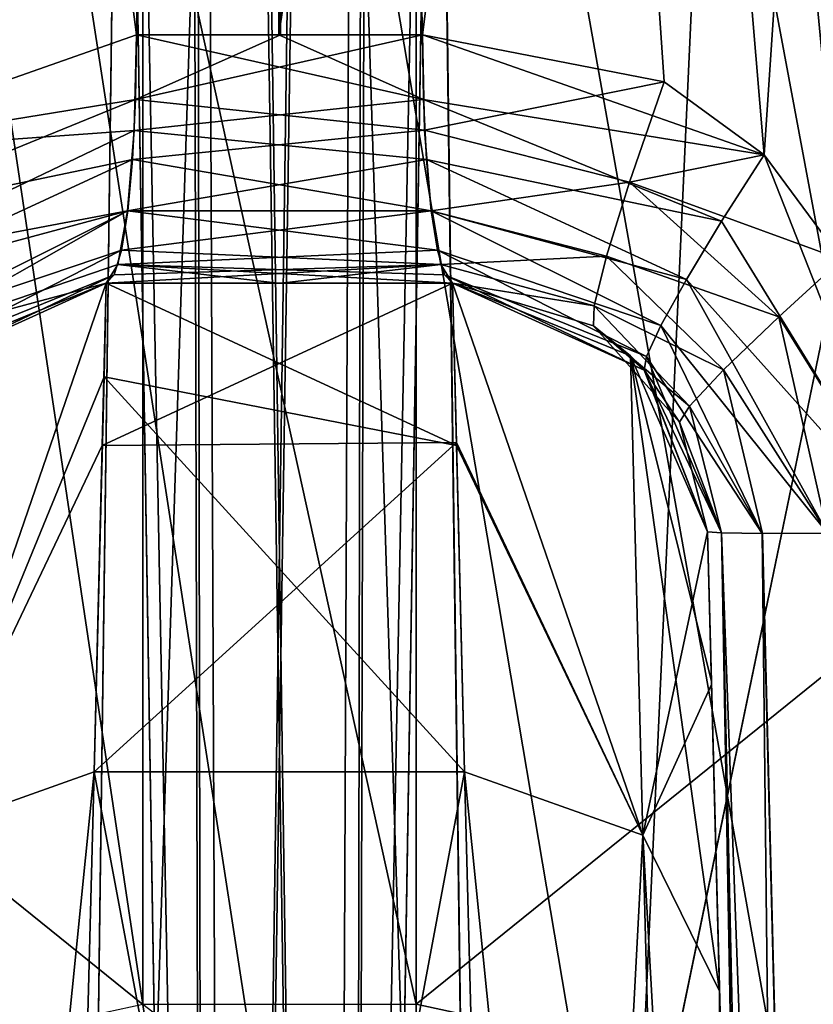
# Model space of a CAD drawing. Header units: inches. Extents: x -11.1 to 11.1, y -2.2 to 7.8.
# Tile 629 of 656: x -4.0305 to -3.9372, y 0.0153 to 0.131. Entities that reach past the tile are written whole.
import ezdxf

# ---------------------------------------------------------------- set-up
doc = ezdxf.new("R2010")
doc.units = ezdxf.units.IN
doc.header["$LTSCALE"] = 93.866667
doc.header["$MEASUREMENT"] = 0
for name, color, linetype in [('136', 7, 'CONTINUOUS'), ('138', 7, 'CONTINUOUS'), ('141', 7, 'CONTINUOUS'), ('2132', 7, 'CONTINUOUS'), ('2133', 7, 'CONTINUOUS'), ('2134', 7, 'CONTINUOUS'), ('231', 7, 'CONTINUOUS'), ('2522', 7, 'CONTINUOUS'), ('2528', 7, 'CONTINUOUS'), ('2544', 7, 'CONTINUOUS'), ('2546', 7, 'CONTINUOUS'), ('2574', 7, 'CONTINUOUS'), ('2586', 7, 'CONTINUOUS'), ('2593', 7, 'CONTINUOUS'), ('2658', 7, 'CONTINUOUS'), ('2672', 7, 'CONTINUOUS'), ('467', 7, 'CONTINUOUS'), ('4972', 7, 'CONTINUOUS'), ('4982', 7, 'CONTINUOUS'), ('5008', 7, 'CONTINUOUS'), ('5018', 7, 'CONTINUOUS'), ('5407', 7, 'CONTINUOUS'), ('5413', 7, 'CONTINUOUS'), ('5471', 7, 'CONTINUOUS'), ('5475', 7, 'CONTINUOUS'), ('5579', 7, 'CONTINUOUS'), ('5585', 7, 'CONTINUOUS'), ('5607', 7, 'CONTINUOUS'), ('5613', 7, 'CONTINUOUS'), ('6062', 7, 'CONTINUOUS'), ('6065', 7, 'CONTINUOUS'), ('9274', 7, 'CONTINUOUS'), ('9283', 7, 'CONTINUOUS'), ('9298', 7, 'CONTINUOUS'), ('9302', 7, 'CONTINUOUS'), ('9727', 7, 'CONTINUOUS'), ('9728', 7, 'CONTINUOUS'), ('9729', 7, 'CONTINUOUS'), ('9739', 7, 'CONTINUOUS'), ('9740', 7, 'CONTINUOUS'), ('9741', 7, 'CONTINUOUS'), ('9794', 7, 'CONTINUOUS'), ('9795', 7, 'CONTINUOUS'), ('9796', 7, 'CONTINUOUS'), ('9806', 7, 'CONTINUOUS'), ('9807', 7, 'CONTINUOUS'), ('9808', 7, 'CONTINUOUS'), ('9890', 7, 'CONTINUOUS'), ('9895', 7, 'CONTINUOUS'), ('9902', 7, 'CONTINUOUS'), ('9905', 7, 'CONTINUOUS')]:
    doc.layers.add(name, color=color, linetype=linetype)

msp = doc.modelspace()

# ---------------------------------------------------------------- linework, layer by layer
at = {"layer": '136', "linetype": 'Continuous'}
for points in [[(-4.50204, -0.36218, 9.65166), (-3.95961, -0.36218, 9.65166), (-4.39938, 2.57785, 9.549), (-4.50204, -0.36218, 9.65166)], [(-3.93521, 0.09814, 9.63559), (-3.86889, 0.19424, 9.63223), (-4.39938, 2.57785, 9.549), (-3.93521, 0.09814, 9.63559)], [(-3.96002, -0.02159, 9.63977), (-3.93521, 0.09814, 9.63559), (-4.39938, 2.57785, 9.549), (-3.96002, -0.02159, 9.63977)], [(-3.95961, -0.36218, 9.65166), (-3.96002, -0.02159, 9.63977), (-4.39938, 2.57785, 9.549), (-3.95961, -0.36218, 9.65166)]]:
    msp.add_3dface(points, dxfattribs=at)
at = {"layer": '138', "linetype": 'Continuous'}
for points in [[(-4.50876, -0.55674, 5.51654), (-2.03415, -0.46627, 5.5197), (-4.39945, 2.57349, 5.62585), (-4.50876, -0.55674, 5.51654)], [(-2.03415, -0.46627, 5.5197), (-2.04967, -0.43262, 5.52088), (-4.39945, 2.57349, 5.62585), (-2.03415, -0.46627, 5.5197)], [(-4.39945, 2.57349, 5.62585), (-2.04967, -0.43262, 5.52088), (-2.56477, 2.57349, 5.62585), (-4.39945, 2.57349, 5.62585)]]:
    msp.add_3dface(points, dxfattribs=at)
at = {"layer": '141', "linetype": 'Continuous'}
for points in [[(-1.01471, 0.05604, 9.51206), (-4.50876, -0.55674, 9.53346), (-2.43076, 0.5505, 9.49479), (-1.01471, 0.05604, 9.51206)], [(-4.50876, -0.55674, 9.53346), (-3.71212, -0.11823, 9.51815), (-2.43076, 0.5505, 9.49479), (-4.50876, -0.55674, 9.53346)], [(-0.87962, -0.25757, 9.52301), (-4.50876, -0.55674, 9.53346), (-1.01471, 0.05604, 9.51206), (-0.87962, -0.25757, 9.52301)]]:
    msp.add_3dface(points, dxfattribs=at)
at = {"layer": '2132', "linetype": 'Continuous'}
for points in [[(-4.19264, 0.15767, 8.71486), (-4.01608, 0.16128, 8.64157), (-4.01608, 0.01525, 8.69507), (-4.19264, 0.15767, 8.71486)], [(-4.19264, 0.15767, 8.71486), (-4.01608, 0.01525, 8.69507), (-4.13796, -0.01108, 8.76955), (-4.19264, 0.15767, 8.71486)]]:
    msp.add_3dface(points, dxfattribs=at)
at = {"layer": '2133', "linetype": 'Continuous'}
for points in [[(-4.01608, 0.16128, 8.64157), (-3.98392, 0.16128, 8.64157), (-3.98392, 0.01526, 8.69507), (-4.01608, 0.16128, 8.64157)], [(-4.01608, 0.16128, 8.64157), (-3.98392, 0.01526, 8.69507), (-4.01608, 0.01525, 8.69507), (-4.01608, 0.16128, 8.64157)], [(-3.98392, 0.01526, 8.69507), (-3.98392, -0.00946, 8.71737), (-4.01608, 0.01525, 8.69507), (-3.98392, 0.01526, 8.69507)]]:
    msp.add_3dface(points, dxfattribs=at)
at = {"layer": '2134', "linetype": 'Continuous'}
for points in [[(-3.98392, 0.16128, 8.64157), (-3.80736, 0.15767, 8.71486), (-3.98392, 0.01526, 8.69507), (-3.98392, 0.16128, 8.64157)], [(-3.98392, 0.01526, 8.69507), (-3.80736, 0.15767, 8.71486), (-3.86205, -0.01108, 8.76954), (-3.98392, 0.01526, 8.69507)], [(-3.98392, 0.01526, 8.69507), (-3.86205, -0.01108, 8.76954), (-3.98392, -0.00946, 8.71737), (-3.98392, 0.01526, 8.69507)]]:
    msp.add_3dface(points, dxfattribs=at)
at = {"layer": '231', "linetype": 'Continuous'}
for points in [[(-4.50204, -0.36218, 5.39834), (-4.39938, 2.57785, 5.501), (-3.94582, -0.36218, 5.39834), (-4.50204, -0.36218, 5.39834)], [(-3.94582, -0.36218, 5.39834), (-4.39938, 2.57785, 5.501), (-3.93433, -0.03302, 5.40983), (-3.94582, -0.36218, 5.39834)], [(-3.93433, -0.03302, 5.40983), (-4.39938, 2.57785, 5.501), (-3.848, 0.16728, 5.41683), (-3.93433, -0.03302, 5.40983)]]:
    msp.add_3dface(points, dxfattribs=at)
at = {"layer": '2522', "linetype": 'Continuous'}
for points in [[(-4.35101, -0.355, -1.70298), (-4.36918, 0.27184, -1.70161), (-4.02776, 0.82079, -1.08151), (-4.35101, -0.355, -1.70298)], [(-4.01886, 0.26586, -1.09515), (-4.35101, -0.355, -1.70298), (-4.02776, 0.82079, -1.08151), (-4.01886, 0.26586, -1.09515)], [(-4.00869, -0.355, -1.11005), (-4.35101, -0.355, -1.70298), (-4.01886, 0.26586, -1.09515), (-4.00869, -0.355, -1.11005)]]:
    msp.add_3dface(points, dxfattribs=at)
at = {"layer": '2528', "linetype": 'Continuous'}
for points in [[(-3.98114, 0.26581, -2.5029), (-3.64899, -0.355, -1.89508), (-3.97224, 0.82079, -2.51654), (-3.98114, 0.26581, -2.5029)], [(-3.64899, -0.355, -1.89508), (-3.63284, 0.20236, -1.89631), (-3.97224, 0.82079, -2.51654), (-3.64899, -0.355, -1.89508)], [(-3.99131, -0.355, -2.488), (-3.64899, -0.355, -1.89508), (-3.98114, 0.26581, -2.5029), (-3.99131, -0.355, -2.488)]]:
    msp.add_3dface(points, dxfattribs=at)
at = {"layer": '2544', "linetype": 'Continuous'}
for points in [[(-4.00869, -0.355, 1.112), (-4.01784, 0.20323, 1.09861), (-4.38527, 0.82079, 1.70268), (-4.00869, -0.355, 1.112)], [(-4.36869, 0.25486, 1.70359), (-4.00869, -0.355, 1.112), (-4.38527, 0.82079, 1.70268), (-4.36869, 0.25486, 1.70359)], [(-4.35101, -0.355, 1.70492), (-4.00869, -0.355, 1.112), (-4.36869, 0.25486, 1.70359), (-4.35101, -0.355, 1.70492)]]:
    msp.add_3dface(points, dxfattribs=at)
at = {"layer": '2546', "linetype": 'Continuous'}
for points in [[(-3.99131, -0.355, 2.48995), (-3.98216, 0.20323, 2.50333), (-3.61473, 0.82079, 1.89927), (-3.99131, -0.355, 2.48995)], [(-3.63114, 0.2607, 1.89837), (-3.99131, -0.355, 2.48995), (-3.61473, 0.82079, 1.89927), (-3.63114, 0.2607, 1.89837)], [(-3.64899, -0.355, 1.89702), (-3.99131, -0.355, 2.48995), (-3.63114, 0.2607, 1.89837), (-3.64899, -0.355, 1.89702)]]:
    msp.add_3dface(points, dxfattribs=at)
at = {"layer": '2574', "linetype": 'Continuous'}
for points in [[(-3.919, -0.355, -0.77533), (-3.93358, 0.20171, -0.78232), (-3.94979, 0.82079, 0.79245), (-3.919, -0.355, -0.77533)], [(-3.935, 0.25597, 0.78497), (-3.919, -0.355, -0.77533), (-3.94979, 0.82079, 0.79245), (-3.935, 0.25597, 0.78497)]]:
    msp.add_3dface(points, dxfattribs=at)
at = {"layer": '2586', "linetype": 'Continuous'}
for points in [[(-4.00013, 0.1, -2.83736), (-3.97964, 0.1, -3.68829), (-4.02036, 0.1, -2.83615), (-4.00013, 0.1, -2.83736)], [(-4.02036, 0.1, -2.83615), (-3.97964, 0.1, -3.68829), (-4.02036, 0.1, -3.68829), (-4.02036, 0.1, -2.83615)], [(-3.97964, 0.1, -2.83615), (-3.97964, 0.1, -3.68829), (-4.00013, 0.1, -2.83736), (-3.97964, 0.1, -2.83615)]]:
    msp.add_3dface(points, dxfattribs=at)
at = {"layer": '2593', "linetype": 'Continuous'}
for points in [[(-4.02036, 0.1, 2.8381), (-4.02036, 0.1, 3.68829), (-3.99981, 0.1, 2.83931), (-4.02036, 0.1, 2.8381)], [(-3.99981, 0.1, 2.83931), (-4.02036, 0.1, 3.68829), (-3.97964, 0.1, 2.8381), (-3.99981, 0.1, 2.83931)], [(-3.97964, 0.1, 2.8381), (-4.02036, 0.1, 3.68829), (-3.97964, 0.1, 3.68829), (-3.97964, 0.1, 2.8381)]]:
    msp.add_3dface(points, dxfattribs=at)
at = {"layer": '2658', "linetype": 'Continuous'}
for points in [[(-3.94918, 0.05286, -3.81687), (-3.94965, 0.07079, -3.68829), (-3.9385, -0.355, -4.51792), (-3.94918, 0.05286, -3.81687)], [(-3.9385, -0.355, -4.51792), (-3.94965, 0.07079, -3.68829), (-3.9385, -0.355, -2.83706), (-3.9385, -0.355, -4.51792)], [(-3.9385, -0.355, -2.83706), (-3.94965, 0.07079, -3.68829), (-3.94431, -0.13329, -2.83388), (-3.9385, -0.355, -2.83706)], [(-3.94431, -0.13329, -2.83388), (-3.94965, 0.07079, -3.68829), (-3.94965, 0.07079, -2.8309), (-3.94431, -0.13329, -2.83388)], [(-3.94824, 0.0168, -3.907), (-3.94918, 0.05286, -3.81687), (-3.9385, -0.355, -4.51792), (-3.94824, 0.0168, -3.907)], [(-3.94116, -0.25335, -4.42085), (-3.94824, 0.0168, -3.907), (-3.9385, -0.355, -4.51792), (-3.94116, -0.25335, -4.42085)]]:
    msp.add_3dface(points, dxfattribs=at)
at = {"layer": '2672', "linetype": 'Continuous'}
for points in [[(-3.94385, -0.15075, 2.83608), (-3.94965, 0.07079, 2.83285), (-3.94965, 0.07079, 3.68829), (-3.94385, -0.15075, 2.83608)], [(-3.9385, -0.355, 2.83901), (-3.94385, -0.15075, 2.83608), (-3.94965, 0.07079, 3.68829), (-3.9385, -0.355, 2.83901)], [(-3.94919, 0.05318, 3.81574), (-3.9385, -0.355, 2.83901), (-3.94965, 0.07079, 3.68829), (-3.94919, 0.05318, 3.81574)], [(-3.94824, 0.0168, 3.907), (-3.9385, -0.355, 2.83901), (-3.94919, 0.05318, 3.81574), (-3.94824, 0.0168, 3.907)], [(-3.94116, -0.25335, 4.42085), (-3.9385, -0.355, 2.83901), (-3.94824, 0.0168, 3.907), (-3.94116, -0.25335, 4.42085)]]:
    msp.add_3dface(points, dxfattribs=at)
at = {"layer": '467', "linetype": 'Continuous'}
for points in [[(-3.93521, 0.09814, 9.63559), (-3.96002, -0.02159, 9.63977), (-3.8254, 0.14451, 9.65939), (-3.93521, 0.09814, 9.63559)], [(-3.8254, 0.14451, 9.65939), (-3.96002, -0.02159, 9.63977), (-3.89056, -0.02052, 9.66782), (-3.8254, 0.14451, 9.65939)]]:
    msp.add_3dface(points, dxfattribs=at)
at = {"layer": '4972', "linetype": 'Continuous'}
for points in [[(-3.97384, -0.355, -1.08578), (-3.98204, 0.26586, -1.07057), (-3.92007, 0.82079, -1.02807), (-3.97384, -0.355, -1.08578)], [(-3.89532, -0.355, -1.04731), (-3.97384, -0.355, -1.08578), (-3.92007, 0.82079, -1.02807), (-3.89532, -0.355, -1.04731)]]:
    msp.add_3dface(points, dxfattribs=at)
at = {"layer": '4982', "linetype": 'Continuous'}
for points in [[(-4.02616, -0.355, -2.51227), (-4.11074, 0.82079, -2.60879), (-4.12773, -0.355, -2.57725), (-4.02616, -0.355, -2.51227)], [(-4.01796, 0.26581, -2.52747), (-4.11074, 0.82079, -2.60879), (-4.02616, -0.355, -2.51227), (-4.01796, 0.26581, -2.52747)], [(-4.00222, 0.82079, -2.78924), (-4.07446, 0.07079, -2.78813), (-4.10644, 0.82079, -2.72907), (-4.00222, 0.82079, -2.78924)], [(-4.05701, 0.1151, -2.79586), (-4.07446, 0.07079, -2.78813), (-4.00222, 0.82079, -2.78924), (-4.05701, 0.1151, -2.79586)], [(-4.01682, 0.12921, -2.80637), (-4.05701, 0.1151, -2.79586), (-4.00222, 0.82079, -2.78924), (-4.01682, 0.12921, -2.80637)], [(-4.00008, 0.12921, -2.80737), (-4.01682, 0.12921, -2.80637), (-4.00222, 0.82079, -2.78924), (-4.00008, 0.12921, -2.80737)], [(-3.89591, 0.82079, -2.73282), (-4.00008, 0.12921, -2.80737), (-4.00222, 0.82079, -2.78924), (-3.89591, 0.82079, -2.73282)], [(-3.98318, 0.12921, -2.80637), (-4.00008, 0.12921, -2.80737), (-3.89591, 0.82079, -2.73282), (-3.98318, 0.12921, -2.80637)], [(-3.94299, 0.1151, -2.79586), (-3.98318, 0.12921, -2.80637), (-3.89591, 0.82079, -2.73282), (-3.94299, 0.1151, -2.79586)], [(-3.92554, 0.07079, -2.78813), (-3.94299, 0.1151, -2.79586), (-3.89591, 0.82079, -2.73282), (-3.92554, 0.07079, -2.78813)]]:
    msp.add_3dface(points, dxfattribs=at)
at = {"layer": '5008', "linetype": 'Continuous'}
for points in [[(-4.01876, 0.20323, 2.52788), (-4.12773, -0.355, 2.57919), (-4.01107, 0.82079, 2.54328), (-4.01876, 0.20323, 2.52788)], [(-4.01107, 0.82079, 2.54328), (-4.12773, -0.355, 2.57919), (-4.11074, 0.82079, 2.61074), (-4.01107, 0.82079, 2.54328)], [(-4.05701, 0.1151, 2.79781), (-4.01682, 0.12921, 2.80832), (-4.10644, 0.82079, 2.73102), (-4.05701, 0.1151, 2.79781)], [(-4.10644, 0.82079, 2.73102), (-4.01682, 0.12921, 2.80832), (-4.00222, 0.82079, 2.79119), (-4.10644, 0.82079, 2.73102)], [(-4.01682, 0.12921, 2.80832), (-3.99988, 0.12921, 2.80932), (-4.00222, 0.82079, 2.79119), (-4.01682, 0.12921, 2.80832)], [(-3.9339, 0.10281, 2.79382), (-3.92554, 0.07079, 2.79008), (-4.00222, 0.82079, 2.79119), (-3.9339, 0.10281, 2.79382)], [(-4.00222, 0.82079, 2.79119), (-3.92554, 0.07079, 2.79008), (-3.89591, 0.82079, 2.73477), (-4.00222, 0.82079, 2.79119)], [(-3.94298, 0.11509, 2.7978), (-3.9339, 0.10281, 2.79382), (-4.00222, 0.82079, 2.79119), (-3.94298, 0.11509, 2.7978)], [(-3.95474, 0.12367, 2.80208), (-3.94298, 0.11509, 2.7978), (-4.00222, 0.82079, 2.79119), (-3.95474, 0.12367, 2.80208)], [(-3.98318, 0.12921, 2.80832), (-3.95474, 0.12367, 2.80208), (-4.00222, 0.82079, 2.79119), (-3.98318, 0.12921, 2.80832)], [(-3.99988, 0.12921, 2.80932), (-3.98318, 0.12921, 2.80832), (-4.00222, 0.82079, 2.79119), (-3.99988, 0.12921, 2.80932)], [(-4.02616, -0.355, 2.51422), (-4.12773, -0.355, 2.57919), (-4.01876, 0.20323, 2.52788), (-4.02616, -0.355, 2.51422)]]:
    msp.add_3dface(points, dxfattribs=at)
at = {"layer": '5018', "linetype": 'Continuous'}
for points in [[(-3.98124, 0.20323, 1.07407), (-3.97384, -0.355, 1.08773), (-3.92006, 0.82079, 1.03002), (-3.98124, 0.20323, 1.07407)], [(-3.97384, -0.355, 1.08773), (-3.89532, -0.355, 1.04926), (-3.92006, 0.82079, 1.03002), (-3.97384, -0.355, 1.08773)]]:
    msp.add_3dface(points, dxfattribs=at)
at = {"layer": '5407', "linetype": 'Continuous'}
for points in [[(-3.94431, -0.13329, -2.83388), (-3.94965, 0.07079, -2.8309), (-3.94801, 0.07066, -2.81822), (-3.94431, -0.13329, -2.83388)], [(-3.9385, -0.355, -2.83706), (-3.94431, -0.13329, -2.83388), (-3.94801, 0.07066, -2.81822), (-3.9385, -0.355, -2.83706)], [(-3.94321, 0.07061, -2.80637), (-3.9385, -0.355, -2.83706), (-3.94801, 0.07066, -2.81822), (-3.94321, 0.07061, -2.80637)], [(-3.93556, 0.07065, -2.79612), (-3.93242, -0.3553, -2.8132), (-3.94321, 0.07061, -2.80637), (-3.93556, 0.07065, -2.79612)], [(-3.93242, -0.3553, -2.8132), (-3.9385, -0.355, -2.83706), (-3.94321, 0.07061, -2.80637), (-3.93242, -0.3553, -2.8132)]]:
    msp.add_3dface(points, dxfattribs=at)
at = {"layer": '5413', "linetype": 'Continuous'}
for points in [[(-4.01107, 0.82079, -2.54133), (-4.01796, 0.26581, -2.52747), (-4.00603, -0.35523, -2.50402), (-4.01107, 0.82079, -2.54133)], [(-4.01107, 0.82079, -2.54133), (-4.00603, -0.35523, -2.50402), (-3.98928, 0.82088, -2.53409), (-4.01107, 0.82079, -2.54133)], [(-4.00603, -0.35523, -2.50402), (-3.99131, -0.355, -2.488), (-3.98928, 0.82088, -2.53409), (-4.00603, -0.35523, -2.50402)], [(-3.99131, -0.355, -2.488), (-3.98114, 0.26581, -2.5029), (-3.98928, 0.82088, -2.53409), (-3.99131, -0.355, -2.488)], [(-4.02616, -0.355, -2.51227), (-4.00603, -0.35523, -2.50402), (-4.01796, 0.26581, -2.52747), (-4.02616, -0.355, -2.51227)]]:
    msp.add_3dface(points, dxfattribs=at)
at = {"layer": '5471', "linetype": 'Continuous'}
for points in [[(-4.00869, -0.355, -1.11005), (-4.01886, 0.26586, -1.09515), (-4.01072, 0.82088, -1.06396), (-4.00869, -0.355, -1.11005)], [(-3.99397, -0.35523, -1.09403), (-4.00869, -0.355, -1.11005), (-4.01072, 0.82088, -1.06396), (-3.99397, -0.35523, -1.09403)], [(-3.98893, 0.82079, -1.05672), (-3.99397, -0.35523, -1.09403), (-4.01072, 0.82088, -1.06396), (-3.98893, 0.82079, -1.05672)], [(-3.98893, 0.82079, -1.05672), (-3.98204, 0.26586, -1.07057), (-3.99397, -0.35523, -1.09403), (-3.98893, 0.82079, -1.05672)], [(-3.97384, -0.355, -1.08578), (-3.99397, -0.35523, -1.09403), (-3.98204, 0.26586, -1.07057), (-3.97384, -0.355, -1.08578)]]:
    msp.add_3dface(points, dxfattribs=at)
at = {"layer": '5475', "linetype": 'Continuous'}
for points in [[(-3.93358, 0.20171, -0.78232), (-3.919, -0.355, -0.77533), (-3.94435, 0.82088, -0.81319), (-3.93358, 0.20171, -0.78232)], [(-3.919, -0.355, -0.77533), (-3.91426, -0.35518, -0.79656), (-3.94435, 0.82088, -0.81319), (-3.919, -0.355, -0.77533)], [(-3.90096, -0.355, -0.81377), (-3.91415, 0.20171, -0.82188), (-3.94435, 0.82088, -0.81319), (-3.90096, -0.355, -0.81377)], [(-3.91426, -0.35518, -0.79656), (-3.90096, -0.355, -0.81377), (-3.94435, 0.82088, -0.81319), (-3.91426, -0.35518, -0.79656)]]:
    msp.add_3dface(points, dxfattribs=at)
at = {"layer": '5579', "linetype": 'Continuous'}
for points in [[(-3.919, -0.355, 0.77727), (-3.935, 0.25597, 0.78497), (-3.94381, 0.82088, 0.81618), (-3.919, -0.355, 0.77727)], [(-3.91426, -0.35523, 0.79851), (-3.919, -0.355, 0.77727), (-3.94381, 0.82088, 0.81618), (-3.91426, -0.35523, 0.79851)], [(-3.92856, 0.82079, 0.83334), (-3.91426, -0.35523, 0.79851), (-3.94381, 0.82088, 0.81618), (-3.92856, 0.82079, 0.83334)]]:
    msp.add_3dface(points, dxfattribs=at)
at = {"layer": '5585', "linetype": 'Continuous'}
for points in [[(-4.01784, 0.20323, 1.09861), (-4.00869, -0.355, 1.112), (-4.01171, 0.82088, 1.06653), (-4.01784, 0.20323, 1.09861)], [(-4.00869, -0.355, 1.112), (-3.99397, -0.35518, 1.09598), (-4.01171, 0.82088, 1.06653), (-4.00869, -0.355, 1.112)], [(-3.97384, -0.355, 1.08773), (-3.98124, 0.20323, 1.07407), (-4.01171, 0.82088, 1.06653), (-3.97384, -0.355, 1.08773)], [(-3.99397, -0.35518, 1.09598), (-3.97384, -0.355, 1.08773), (-4.01171, 0.82088, 1.06653), (-3.99397, -0.35518, 1.09598)]]:
    msp.add_3dface(points, dxfattribs=at)
at = {"layer": '5607', "linetype": 'Continuous'}
for points in [[(-4.02616, -0.355, 2.51422), (-4.01876, 0.20323, 2.52788), (-3.98829, 0.82088, 2.53542), (-4.02616, -0.355, 2.51422)], [(-4.00603, -0.35518, 2.50597), (-4.02616, -0.355, 2.51422), (-3.98829, 0.82088, 2.53542), (-4.00603, -0.35518, 2.50597)], [(-3.99131, -0.355, 2.48995), (-4.00603, -0.35518, 2.50597), (-3.98829, 0.82088, 2.53542), (-3.99131, -0.355, 2.48995)], [(-3.98216, 0.20323, 2.50333), (-3.99131, -0.355, 2.48995), (-3.98829, 0.82088, 2.53542), (-3.98216, 0.20323, 2.50333)]]:
    msp.add_3dface(points, dxfattribs=at)
at = {"layer": '5613', "linetype": 'Continuous'}
for points in [[(-3.94965, 0.07079, 2.83285), (-3.94385, -0.15075, 2.83608), (-3.94801, 0.07066, 2.82016), (-3.94965, 0.07079, 2.83285)], [(-3.94385, -0.15075, 2.83608), (-3.9385, -0.355, 2.83901), (-3.94801, 0.07066, 2.82016), (-3.94385, -0.15075, 2.83608)], [(-3.9385, -0.355, 2.83901), (-3.93243, -0.35524, 2.81515), (-3.94801, 0.07066, 2.82016), (-3.9385, -0.355, 2.83901)], [(-3.94801, 0.07066, 2.82016), (-3.93243, -0.35524, 2.81515), (-3.9432, 0.07061, 2.8083), (-3.94801, 0.07066, 2.82016)], [(-3.9432, 0.07061, 2.8083), (-3.93243, -0.35524, 2.81515), (-3.93555, 0.07065, 2.79805), (-3.9432, 0.07061, 2.8083)]]:
    msp.add_3dface(points, dxfattribs=at)
at = {"layer": '6062', "linetype": 'Continuous'}
for points in [[(-4.01682, 0.12921, -2.80637), (-3.98307, 0.1216, -2.80756), (-4.01708, 0.11797, -2.80887), (-4.01682, 0.12921, -2.80637)], [(-4.01682, 0.12921, -2.80637), (-4.00008, 0.12921, -2.80737), (-3.98307, 0.1216, -2.80756), (-4.01682, 0.12921, -2.80637)], [(-4.00008, 0.12921, -2.80737), (-3.98318, 0.12921, -2.80637), (-3.98307, 0.1216, -2.80756), (-4.00008, 0.12921, -2.80737)], [(-3.98307, 0.1216, -2.80756), (-3.98272, 0.11454, -2.81063), (-4.01708, 0.11797, -2.80887), (-3.98307, 0.1216, -2.80756)], [(-4.01708, 0.11797, -2.80887), (-3.98272, 0.11454, -2.81063), (-4.01785, 0.1085, -2.81538), (-4.01708, 0.11797, -2.80887)], [(-3.98272, 0.11454, -2.81063), (-3.98216, 0.1085, -2.81538), (-4.01785, 0.1085, -2.81538), (-3.98272, 0.11454, -2.81063)], [(-4.01785, 0.1085, -2.81538), (-3.98142, 0.10388, -2.8215), (-4.01899, 0.1022, -2.82495), (-4.01785, 0.1085, -2.81538)], [(-3.98216, 0.1085, -2.81538), (-3.98142, 0.10388, -2.8215), (-4.01785, 0.1085, -2.81538), (-3.98216, 0.1085, -2.81538)], [(-3.98142, 0.10388, -2.8215), (-3.98057, 0.10099, -2.82858), (-4.01899, 0.1022, -2.82495), (-3.98142, 0.10388, -2.8215)], [(-4.00013, 0.1, -2.83736), (-4.02036, 0.1, -2.83615), (-4.01899, 0.1022, -2.82495), (-4.00013, 0.1, -2.83736)], [(-3.97964, 0.1, -2.83615), (-4.00013, 0.1, -2.83736), (-4.01899, 0.1022, -2.82495), (-3.97964, 0.1, -2.83615)], [(-3.98057, 0.10099, -2.82858), (-3.97964, 0.1, -2.83615), (-4.01899, 0.1022, -2.82495), (-3.98057, 0.10099, -2.82858)]]:
    msp.add_3dface(points, dxfattribs=at)
at = {"layer": '6065', "linetype": 'Continuous'}
for points in [[(-3.98318, 0.12921, 2.80832), (-3.99988, 0.12921, 2.80932), (-4.01693, 0.1216, 2.80951), (-3.98318, 0.12921, 2.80832)], [(-3.98318, 0.12921, 2.80832), (-4.01693, 0.1216, 2.80951), (-3.98292, 0.11798, 2.81081), (-3.98318, 0.12921, 2.80832)], [(-3.99988, 0.12921, 2.80932), (-4.01682, 0.12921, 2.80832), (-4.01693, 0.1216, 2.80951), (-3.99988, 0.12921, 2.80932)], [(-4.01693, 0.1216, 2.80951), (-4.01728, 0.11454, 2.81258), (-3.98292, 0.11798, 2.81081), (-4.01693, 0.1216, 2.80951)], [(-3.98292, 0.11798, 2.81081), (-4.01728, 0.11454, 2.81258), (-3.98216, 0.10851, 2.81732), (-3.98292, 0.11798, 2.81081)], [(-4.01728, 0.11454, 2.81258), (-4.01784, 0.1085, 2.81733), (-3.98216, 0.10851, 2.81732), (-4.01728, 0.11454, 2.81258)], [(-4.01784, 0.1085, 2.81733), (-4.01858, 0.10388, 2.82345), (-3.98216, 0.10851, 2.81732), (-4.01784, 0.1085, 2.81733)], [(-3.98216, 0.10851, 2.81732), (-4.01858, 0.10388, 2.82345), (-3.98101, 0.10221, 2.82689), (-3.98216, 0.10851, 2.81732)], [(-4.01858, 0.10388, 2.82345), (-4.01943, 0.10099, 2.83053), (-3.98101, 0.10221, 2.82689), (-4.01858, 0.10388, 2.82345)], [(-4.02036, 0.1, 2.8381), (-3.99981, 0.1, 2.83931), (-3.98101, 0.10221, 2.82689), (-4.02036, 0.1, 2.8381)], [(-4.01943, 0.10099, 2.83053), (-4.02036, 0.1, 2.8381), (-3.98101, 0.10221, 2.82689), (-4.01943, 0.10099, 2.83053)], [(-3.99981, 0.1, 2.83931), (-3.97964, 0.1, 2.8381), (-3.98101, 0.10221, 2.82689), (-3.99981, 0.1, 2.83931)]]:
    msp.add_3dface(points, dxfattribs=at)
at = {"layer": '9274', "linetype": 'Continuous'}
for points in [[(-4.02177, 0.04257, 3.92096), (-4.02885, -0.22758, 4.43481), (-3.97823, 0.04257, 3.92096), (-4.02177, 0.04257, 3.92096)], [(-3.97823, 0.04257, 3.92096), (-4.02885, -0.22758, 4.43481), (-3.97115, -0.22758, 4.43481), (-3.97823, 0.04257, 3.92096)]]:
    msp.add_3dface(points, dxfattribs=at)
at = {"layer": '9283', "linetype": 'Continuous'}
for points in [[(-4.02177, 0.04257, -3.92096), (-3.97115, -0.22758, -4.43481), (-4.02885, -0.22758, -4.43481), (-4.02177, 0.04257, -3.92096)], [(-3.97823, 0.04257, -3.92096), (-3.97115, -0.22758, -4.43481), (-4.02177, 0.04257, -3.92096), (-3.97823, 0.04257, -3.92096)]]:
    msp.add_3dface(points, dxfattribs=at)
at = {"layer": '9298', "linetype": 'Continuous'}
for points in [[(-4.02036, 0.1, -3.68829), (-3.97917, 0.08093, -3.82508), (-4.02063, 0.08902, -3.79252), (-4.02036, 0.1, -3.68829)], [(-4.02036, 0.1, -3.68829), (-3.97964, 0.1, -3.68829), (-3.97917, 0.08093, -3.82508), (-4.02036, 0.1, -3.68829)], [(-3.97823, 0.04257, -3.92096), (-4.02177, 0.04257, -3.92096), (-4.02063, 0.08902, -3.79252), (-3.97823, 0.04257, -3.92096)], [(-3.97917, 0.08093, -3.82508), (-3.97823, 0.04257, -3.92096), (-4.02063, 0.08902, -3.79252), (-3.97917, 0.08093, -3.82508)]]:
    msp.add_3dface(points, dxfattribs=at)
at = {"layer": '9302', "linetype": 'Continuous'}
for points in [[(-3.97964, 0.1, 3.68829), (-4.02036, 0.1, 3.68829), (-4.02083, 0.08093, 3.82508), (-3.97964, 0.1, 3.68829)], [(-3.97964, 0.1, 3.68829), (-4.02083, 0.08093, 3.82508), (-3.97918, 0.08127, 3.82388), (-3.97964, 0.1, 3.68829)], [(-4.02177, 0.04257, 3.92096), (-3.97823, 0.04257, 3.92096), (-3.97918, 0.08127, 3.82388), (-4.02177, 0.04257, 3.92096)], [(-4.02083, 0.08093, 3.82508), (-4.02177, 0.04257, 3.92096), (-3.97918, 0.08127, 3.82388), (-4.02083, 0.08093, 3.82508)]]:
    msp.add_3dface(points, dxfattribs=at)
at = {"layer": '9727', "linetype": 'Continuous'}
for points in [[(-3.97964, 0.1, 2.8381), (-3.97964, 0.1, 3.68829), (-3.95871, 0.09149, 3.68829), (-3.97964, 0.1, 2.8381)], [(-3.96307, 0.09501, 2.83573), (-3.97964, 0.1, 2.8381), (-3.95871, 0.09149, 3.68829), (-3.96307, 0.09501, 2.83573)], [(-3.95708, 0.08977, 2.83445), (-3.96307, 0.09501, 2.83573), (-3.95871, 0.09149, 3.68829), (-3.95708, 0.08977, 2.83445)], [(-3.94965, 0.07079, 3.68829), (-3.95708, 0.08977, 2.83445), (-3.95871, 0.09149, 3.68829), (-3.94965, 0.07079, 3.68829)], [(-3.95708, 0.08977, 2.83445), (-3.94965, 0.07079, 3.68829), (-3.95294, 0.08368, 2.83328), (-3.95708, 0.08977, 2.83445)], [(-3.94965, 0.07079, 3.68829), (-3.94965, 0.07079, 2.83285), (-3.95294, 0.08368, 2.83328), (-3.94965, 0.07079, 3.68829)]]:
    msp.add_3dface(points, dxfattribs=at)
at = {"layer": '9728', "linetype": 'Continuous'}
for points in [[(-3.97964, 0.1, 3.68829), (-3.97918, 0.08127, 3.82388), (-3.95726, 0.03512, 3.91676), (-3.97964, 0.1, 3.68829)], [(-3.95871, 0.09149, 3.68829), (-3.97964, 0.1, 3.68829), (-3.95726, 0.03512, 3.91676), (-3.95871, 0.09149, 3.68829)], [(-3.94824, 0.0168, 3.907), (-3.94919, 0.05318, 3.81574), (-3.95871, 0.09149, 3.68829), (-3.94824, 0.0168, 3.907)], [(-3.94824, 0.0168, 3.907), (-3.95871, 0.09149, 3.68829), (-3.95726, 0.03512, 3.91676), (-3.94824, 0.0168, 3.907)], [(-3.94919, 0.05318, 3.81574), (-3.94965, 0.07079, 3.68829), (-3.95871, 0.09149, 3.68829), (-3.94919, 0.05318, 3.81574)], [(-3.97918, 0.08127, 3.82388), (-3.97823, 0.04257, 3.92096), (-3.95726, 0.03512, 3.91676), (-3.97918, 0.08127, 3.82388)]]:
    msp.add_3dface(points, dxfattribs=at)
at = {"layer": '9729', "linetype": 'Continuous'}
for points in [[(-3.97823, 0.04257, 3.92096), (-3.97115, -0.22758, 4.43481), (-3.95019, -0.23502, 4.43061), (-3.97823, 0.04257, 3.92096)], [(-3.95726, 0.03512, 3.91676), (-3.97823, 0.04257, 3.92096), (-3.95019, -0.23502, 4.43061), (-3.95726, 0.03512, 3.91676)], [(-3.94116, -0.25335, 4.42085), (-3.94824, 0.0168, 3.907), (-3.95726, 0.03512, 3.91676), (-3.94116, -0.25335, 4.42085)], [(-3.94116, -0.25335, 4.42085), (-3.95726, 0.03512, 3.91676), (-3.95019, -0.23502, 4.43061), (-3.94116, -0.25335, 4.42085)]]:
    msp.add_3dface(points, dxfattribs=at)
at = {"layer": '9739', "linetype": 'Continuous'}
for points in [[(-4.02885, -0.22758, 4.43481), (-4.02177, 0.04257, 3.92096), (-4.04274, 0.03512, 3.91676), (-4.02885, -0.22758, 4.43481)], [(-4.04981, -0.23502, 4.43061), (-4.02885, -0.22758, 4.43481), (-4.04274, 0.03512, 3.91676), (-4.04981, -0.23502, 4.43061)]]:
    msp.add_3dface(points, dxfattribs=at)
at = {"layer": '9740', "linetype": 'Continuous'}
for points in [[(-4.02083, 0.08093, 3.82508), (-4.02036, 0.1, 3.68829), (-4.04274, 0.03512, 3.91676), (-4.02083, 0.08093, 3.82508)], [(-4.04274, 0.03512, 3.91676), (-4.02036, 0.1, 3.68829), (-4.04129, 0.09149, 3.68829), (-4.04274, 0.03512, 3.91676)], [(-4.02177, 0.04257, 3.92096), (-4.02083, 0.08093, 3.82508), (-4.04274, 0.03512, 3.91676), (-4.02177, 0.04257, 3.92096)]]:
    msp.add_3dface(points, dxfattribs=at)
at = {"layer": '9741', "linetype": 'Continuous'}
for points in [[(-4.02036, 0.1, 3.68829), (-4.02036, 0.1, 2.8381), (-4.04291, 0.08978, 2.83446), (-4.02036, 0.1, 3.68829)], [(-4.04129, 0.09149, 3.68829), (-4.02036, 0.1, 3.68829), (-4.04291, 0.08978, 2.83446), (-4.04129, 0.09149, 3.68829)]]:
    msp.add_3dface(points, dxfattribs=at)
at = {"layer": '9794', "linetype": 'Continuous'}
for points in [[(-4.04291, 0.08978, -2.83251), (-4.02036, 0.1, -2.83615), (-4.0413, 0.09149, -3.68829), (-4.04291, 0.08978, -2.83251)], [(-4.02036, 0.1, -2.83615), (-4.02036, 0.1, -3.68829), (-4.0413, 0.09149, -3.68829), (-4.02036, 0.1, -2.83615)]]:
    msp.add_3dface(points, dxfattribs=at)
at = {"layer": '9795', "linetype": 'Continuous'}
for points in [[(-4.02036, 0.1, -3.68829), (-4.02063, 0.08902, -3.79252), (-4.04274, 0.03512, -3.91676), (-4.02036, 0.1, -3.68829)], [(-4.0413, 0.09149, -3.68829), (-4.02036, 0.1, -3.68829), (-4.04274, 0.03512, -3.91676), (-4.0413, 0.09149, -3.68829)], [(-4.02063, 0.08902, -3.79252), (-4.02177, 0.04257, -3.92096), (-4.04274, 0.03512, -3.91676), (-4.02063, 0.08902, -3.79252)]]:
    msp.add_3dface(points, dxfattribs=at)
at = {"layer": '9796', "linetype": 'Continuous'}
for points in [[(-4.02177, 0.04257, -3.92096), (-4.02885, -0.22758, -4.43481), (-4.04981, -0.23502, -4.43061), (-4.02177, 0.04257, -3.92096)], [(-4.04274, 0.03512, -3.91676), (-4.02177, 0.04257, -3.92096), (-4.04981, -0.23502, -4.43061), (-4.04274, 0.03512, -3.91676)]]:
    msp.add_3dface(points, dxfattribs=at)
at = {"layer": '9806', "linetype": 'Continuous'}
for points in [[(-3.97115, -0.22758, -4.43481), (-3.97823, 0.04257, -3.92096), (-3.95726, 0.03512, -3.91676), (-3.97115, -0.22758, -4.43481)], [(-3.95019, -0.23502, -4.43061), (-3.97115, -0.22758, -4.43481), (-3.95726, 0.03512, -3.91676), (-3.95019, -0.23502, -4.43061)], [(-3.94824, 0.0168, -3.907), (-3.95019, -0.23502, -4.43061), (-3.95726, 0.03512, -3.91676), (-3.94824, 0.0168, -3.907)], [(-3.94824, 0.0168, -3.907), (-3.94116, -0.25335, -4.42085), (-3.95019, -0.23502, -4.43061), (-3.94824, 0.0168, -3.907)]]:
    msp.add_3dface(points, dxfattribs=at)
at = {"layer": '9807', "linetype": 'Continuous'}
for points in [[(-3.97917, 0.08093, -3.82508), (-3.97964, 0.1, -3.68829), (-3.95726, 0.03512, -3.91676), (-3.97917, 0.08093, -3.82508)], [(-3.95726, 0.03512, -3.91676), (-3.97964, 0.1, -3.68829), (-3.95871, 0.09149, -3.68829), (-3.95726, 0.03512, -3.91676)], [(-3.94965, 0.07079, -3.68829), (-3.95726, 0.03512, -3.91676), (-3.95871, 0.09149, -3.68829), (-3.94965, 0.07079, -3.68829)], [(-3.97823, 0.04257, -3.92096), (-3.97917, 0.08093, -3.82508), (-3.95726, 0.03512, -3.91676), (-3.97823, 0.04257, -3.92096)], [(-3.94965, 0.07079, -3.68829), (-3.94918, 0.05286, -3.81687), (-3.95726, 0.03512, -3.91676), (-3.94965, 0.07079, -3.68829)], [(-3.94918, 0.05286, -3.81687), (-3.94824, 0.0168, -3.907), (-3.95726, 0.03512, -3.91676), (-3.94918, 0.05286, -3.81687)]]:
    msp.add_3dface(points, dxfattribs=at)
at = {"layer": '9808', "linetype": 'Continuous'}
for points in [[(-3.97964, 0.1, -3.68829), (-3.97964, 0.1, -2.83615), (-3.95709, 0.08978, -2.83251), (-3.97964, 0.1, -3.68829)], [(-3.95871, 0.09149, -3.68829), (-3.97964, 0.1, -3.68829), (-3.95709, 0.08978, -2.83251), (-3.95871, 0.09149, -3.68829)], [(-3.94965, 0.07079, -2.8309), (-3.94965, 0.07079, -3.68829), (-3.95871, 0.09149, -3.68829), (-3.94965, 0.07079, -2.8309)], [(-3.94965, 0.07079, -2.8309), (-3.95871, 0.09149, -3.68829), (-3.95709, 0.08978, -2.83251), (-3.94965, 0.07079, -2.8309)]]:
    msp.add_3dface(points, dxfattribs=at)
at = {"layer": '9890', "linetype": 'Continuous'}
for points in [[(-3.95474, 0.12367, 2.80208), (-3.98318, 0.12921, 2.80832), (-3.98292, 0.11798, 2.81081), (-3.95474, 0.12367, 2.80208)], [(-3.95474, 0.12367, 2.80208), (-3.98292, 0.11798, 2.81081), (-3.95882, 0.1119, 2.80635), (-3.95474, 0.12367, 2.80208)], [(-3.94298, 0.11509, 2.7978), (-3.95474, 0.12367, 2.80208), (-3.95882, 0.1119, 2.80635), (-3.94298, 0.11509, 2.7978)], [(-3.98292, 0.11798, 2.81081), (-3.98216, 0.10851, 2.81732), (-3.95882, 0.1119, 2.80635), (-3.98292, 0.11798, 2.81081)], [(-3.9339, 0.10281, 2.79382), (-3.94298, 0.11509, 2.7978), (-3.95882, 0.1119, 2.80635), (-3.9339, 0.10281, 2.79382)], [(-3.95882, 0.1119, 2.80635), (-3.98216, 0.10851, 2.81732), (-3.96152, 0.10319, 2.81392), (-3.95882, 0.1119, 2.80635)], [(-3.95882, 0.1119, 2.80635), (-3.96152, 0.10319, 2.81392), (-3.94127, 0.09607, 2.79955), (-3.95882, 0.1119, 2.80635)], [(-3.9339, 0.10281, 2.79382), (-3.95882, 0.1119, 2.80635), (-3.94127, 0.09607, 2.79955), (-3.9339, 0.10281, 2.79382)], [(-3.98216, 0.10851, 2.81732), (-3.98101, 0.10221, 2.82689), (-3.96152, 0.10319, 2.81392), (-3.98216, 0.10851, 2.81732)], [(-3.96152, 0.10319, 2.81392), (-3.98101, 0.10221, 2.82689), (-3.963, 0.09734, 2.82411), (-3.96152, 0.10319, 2.81392)], [(-3.96152, 0.10319, 2.81392), (-3.963, 0.09734, 2.82411), (-3.94777, 0.08982, 2.80889), (-3.96152, 0.10319, 2.81392)], [(-3.94127, 0.09607, 2.79955), (-3.96152, 0.10319, 2.81392), (-3.94777, 0.08982, 2.80889), (-3.94127, 0.09607, 2.79955)], [(-3.98101, 0.10221, 2.82689), (-3.97964, 0.1, 2.8381), (-3.963, 0.09734, 2.82411), (-3.98101, 0.10221, 2.82689)], [(-3.92554, 0.07079, 2.79008), (-3.9339, 0.10281, 2.79382), (-3.94127, 0.09607, 2.79955), (-3.92554, 0.07079, 2.79008)], [(-3.97964, 0.1, 2.8381), (-3.96307, 0.09501, 2.83573), (-3.963, 0.09734, 2.82411), (-3.97964, 0.1, 2.8381)], [(-3.963, 0.09734, 2.82411), (-3.96307, 0.09501, 2.83573), (-3.95178, 0.08557, 2.82048), (-3.963, 0.09734, 2.82411)], [(-3.94777, 0.08982, 2.80889), (-3.963, 0.09734, 2.82411), (-3.95178, 0.08557, 2.82048), (-3.94777, 0.08982, 2.80889)], [(-3.93555, 0.07065, 2.79805), (-3.94127, 0.09607, 2.79955), (-3.94777, 0.08982, 2.80889), (-3.93555, 0.07065, 2.79805)], [(-3.93555, 0.07065, 2.79805), (-3.92554, 0.07079, 2.79008), (-3.94127, 0.09607, 2.79955), (-3.93555, 0.07065, 2.79805)], [(-3.96307, 0.09501, 2.83573), (-3.95708, 0.08977, 2.83445), (-3.95294, 0.08368, 2.83328), (-3.96307, 0.09501, 2.83573)], [(-3.96307, 0.09501, 2.83573), (-3.95294, 0.08368, 2.83328), (-3.95178, 0.08557, 2.82048), (-3.96307, 0.09501, 2.83573)], [(-3.9432, 0.07061, 2.8083), (-3.94777, 0.08982, 2.80889), (-3.95178, 0.08557, 2.82048), (-3.9432, 0.07061, 2.8083)], [(-3.9432, 0.07061, 2.8083), (-3.93555, 0.07065, 2.79805), (-3.94777, 0.08982, 2.80889), (-3.9432, 0.07061, 2.8083)], [(-3.95294, 0.08368, 2.83328), (-3.94801, 0.07066, 2.82016), (-3.95178, 0.08557, 2.82048), (-3.95294, 0.08368, 2.83328)], [(-3.94801, 0.07066, 2.82016), (-3.9432, 0.07061, 2.8083), (-3.95178, 0.08557, 2.82048), (-3.94801, 0.07066, 2.82016)], [(-3.94965, 0.07079, 2.83285), (-3.94801, 0.07066, 2.82016), (-3.95294, 0.08368, 2.83328), (-3.94965, 0.07079, 2.83285)]]:
    msp.add_3dface(points, dxfattribs=at)
at = {"layer": '9895', "linetype": 'Continuous'}
for points in [[(-4.05701, 0.1151, -2.79586), (-4.01682, 0.12921, -2.80637), (-4.01708, 0.11797, -2.80887), (-4.05701, 0.1151, -2.79586)], [(-4.05701, 0.1151, -2.79586), (-4.01708, 0.11797, -2.80887), (-4.04914, 0.1026, -2.8034), (-4.05701, 0.1151, -2.79586)], [(-4.01708, 0.11797, -2.80887), (-4.01785, 0.1085, -2.81538), (-4.04914, 0.1026, -2.8034), (-4.01708, 0.11797, -2.80887)], [(-4.04914, 0.1026, -2.8034), (-4.01785, 0.1085, -2.81538), (-4.04413, 0.09361, -2.81641), (-4.04914, 0.1026, -2.8034)], [(-4.01785, 0.1085, -2.81538), (-4.01899, 0.1022, -2.82495), (-4.04413, 0.09361, -2.81641), (-4.01785, 0.1085, -2.81538)], [(-4.01899, 0.1022, -2.82495), (-4.02036, 0.1, -2.83615), (-4.04413, 0.09361, -2.81641), (-4.01899, 0.1022, -2.82495)], [(-4.02036, 0.1, -2.83615), (-4.04291, 0.08978, -2.83251), (-4.04413, 0.09361, -2.81641), (-4.02036, 0.1, -2.83615)]]:
    msp.add_3dface(points, dxfattribs=at)
at = {"layer": '9902', "linetype": 'Continuous'}
for points in [[(-3.98318, 0.12921, -2.80637), (-3.94299, 0.1151, -2.79586), (-3.98307, 0.1216, -2.80756), (-3.98318, 0.12921, -2.80637)], [(-3.98307, 0.1216, -2.80756), (-3.94299, 0.1151, -2.79586), (-3.94799, 0.1073, -2.79962), (-3.98307, 0.1216, -2.80756)], [(-3.98272, 0.11454, -2.81063), (-3.98307, 0.1216, -2.80756), (-3.94799, 0.1073, -2.79962), (-3.98272, 0.11454, -2.81063)], [(-3.94299, 0.1151, -2.79586), (-3.92554, 0.07079, -2.78813), (-3.94799, 0.1073, -2.79962), (-3.94299, 0.1151, -2.79586)], [(-3.98216, 0.1085, -2.81538), (-3.98272, 0.11454, -2.81063), (-3.95213, 0.10046, -2.80563), (-3.98216, 0.1085, -2.81538)], [(-3.98272, 0.11454, -2.81063), (-3.94799, 0.1073, -2.79962), (-3.95213, 0.10046, -2.80563), (-3.98272, 0.11454, -2.81063)], [(-3.98142, 0.10388, -2.8215), (-3.98216, 0.1085, -2.81538), (-3.95515, 0.09503, -2.81348), (-3.98142, 0.10388, -2.8215)], [(-3.98216, 0.1085, -2.81538), (-3.95213, 0.10046, -2.80563), (-3.95515, 0.09503, -2.81348), (-3.98216, 0.1085, -2.81538)], [(-3.94799, 0.1073, -2.79962), (-3.92554, 0.07079, -2.78813), (-3.95213, 0.10046, -2.80563), (-3.94799, 0.1073, -2.79962)], [(-3.98057, 0.10099, -2.82858), (-3.98142, 0.10388, -2.8215), (-3.95684, 0.0914, -2.82264), (-3.98057, 0.10099, -2.82858)], [(-3.98142, 0.10388, -2.8215), (-3.95515, 0.09503, -2.81348), (-3.95684, 0.0914, -2.82264), (-3.98142, 0.10388, -2.8215)], [(-3.97964, 0.1, -2.83615), (-3.98057, 0.10099, -2.82858), (-3.95709, 0.08978, -2.83251), (-3.97964, 0.1, -2.83615)], [(-3.95709, 0.08978, -2.83251), (-3.98057, 0.10099, -2.82858), (-3.95684, 0.0914, -2.82264), (-3.95709, 0.08978, -2.83251)], [(-3.95213, 0.10046, -2.80563), (-3.93556, 0.07065, -2.79612), (-3.95515, 0.09503, -2.81348), (-3.95213, 0.10046, -2.80563)], [(-3.92554, 0.07079, -2.78813), (-3.93556, 0.07065, -2.79612), (-3.95213, 0.10046, -2.80563), (-3.92554, 0.07079, -2.78813)], [(-3.95515, 0.09503, -2.81348), (-3.94321, 0.07061, -2.80637), (-3.95684, 0.0914, -2.82264), (-3.95515, 0.09503, -2.81348)], [(-3.93556, 0.07065, -2.79612), (-3.94321, 0.07061, -2.80637), (-3.95515, 0.09503, -2.81348), (-3.93556, 0.07065, -2.79612)], [(-3.94801, 0.07066, -2.81822), (-3.95709, 0.08978, -2.83251), (-3.95684, 0.0914, -2.82264), (-3.94801, 0.07066, -2.81822)], [(-3.94321, 0.07061, -2.80637), (-3.94801, 0.07066, -2.81822), (-3.95684, 0.0914, -2.82264), (-3.94321, 0.07061, -2.80637)], [(-3.94801, 0.07066, -2.81822), (-3.94965, 0.07079, -2.8309), (-3.95709, 0.08978, -2.83251), (-3.94801, 0.07066, -2.81822)]]:
    msp.add_3dface(points, dxfattribs=at)
at = {"layer": '9905', "linetype": 'Continuous'}
for points in [[(-4.01682, 0.12921, 2.80832), (-4.05701, 0.1151, 2.79781), (-4.01693, 0.1216, 2.80951), (-4.01682, 0.12921, 2.80832)], [(-4.01693, 0.1216, 2.80951), (-4.05701, 0.1151, 2.79781), (-4.05201, 0.1073, 2.80157), (-4.01693, 0.1216, 2.80951)], [(-4.01728, 0.11454, 2.81258), (-4.01693, 0.1216, 2.80951), (-4.05201, 0.1073, 2.80157), (-4.01728, 0.11454, 2.81258)], [(-4.01728, 0.11454, 2.81258), (-4.05201, 0.1073, 2.80157), (-4.04787, 0.10045, 2.80758), (-4.01728, 0.11454, 2.81258)], [(-4.01784, 0.1085, 2.81733), (-4.01728, 0.11454, 2.81258), (-4.04787, 0.10045, 2.80758), (-4.01784, 0.1085, 2.81733)], [(-4.01784, 0.1085, 2.81733), (-4.04787, 0.10045, 2.80758), (-4.04485, 0.09503, 2.81543), (-4.01784, 0.1085, 2.81733)], [(-4.01858, 0.10388, 2.82345), (-4.01784, 0.1085, 2.81733), (-4.04485, 0.09503, 2.81543), (-4.01858, 0.10388, 2.82345)], [(-4.01858, 0.10388, 2.82345), (-4.04485, 0.09503, 2.81543), (-4.04316, 0.0914, 2.82459), (-4.01858, 0.10388, 2.82345)], [(-4.01943, 0.10099, 2.83053), (-4.01858, 0.10388, 2.82345), (-4.04316, 0.0914, 2.82459), (-4.01943, 0.10099, 2.83053)], [(-4.04291, 0.08978, 2.83446), (-4.01943, 0.10099, 2.83053), (-4.04316, 0.0914, 2.82459), (-4.04291, 0.08978, 2.83446)], [(-4.02036, 0.1, 2.8381), (-4.01943, 0.10099, 2.83053), (-4.04291, 0.08978, 2.83446), (-4.02036, 0.1, 2.8381)]]:
    msp.add_3dface(points, dxfattribs=at)

doc.saveas('drawing.dxf')
